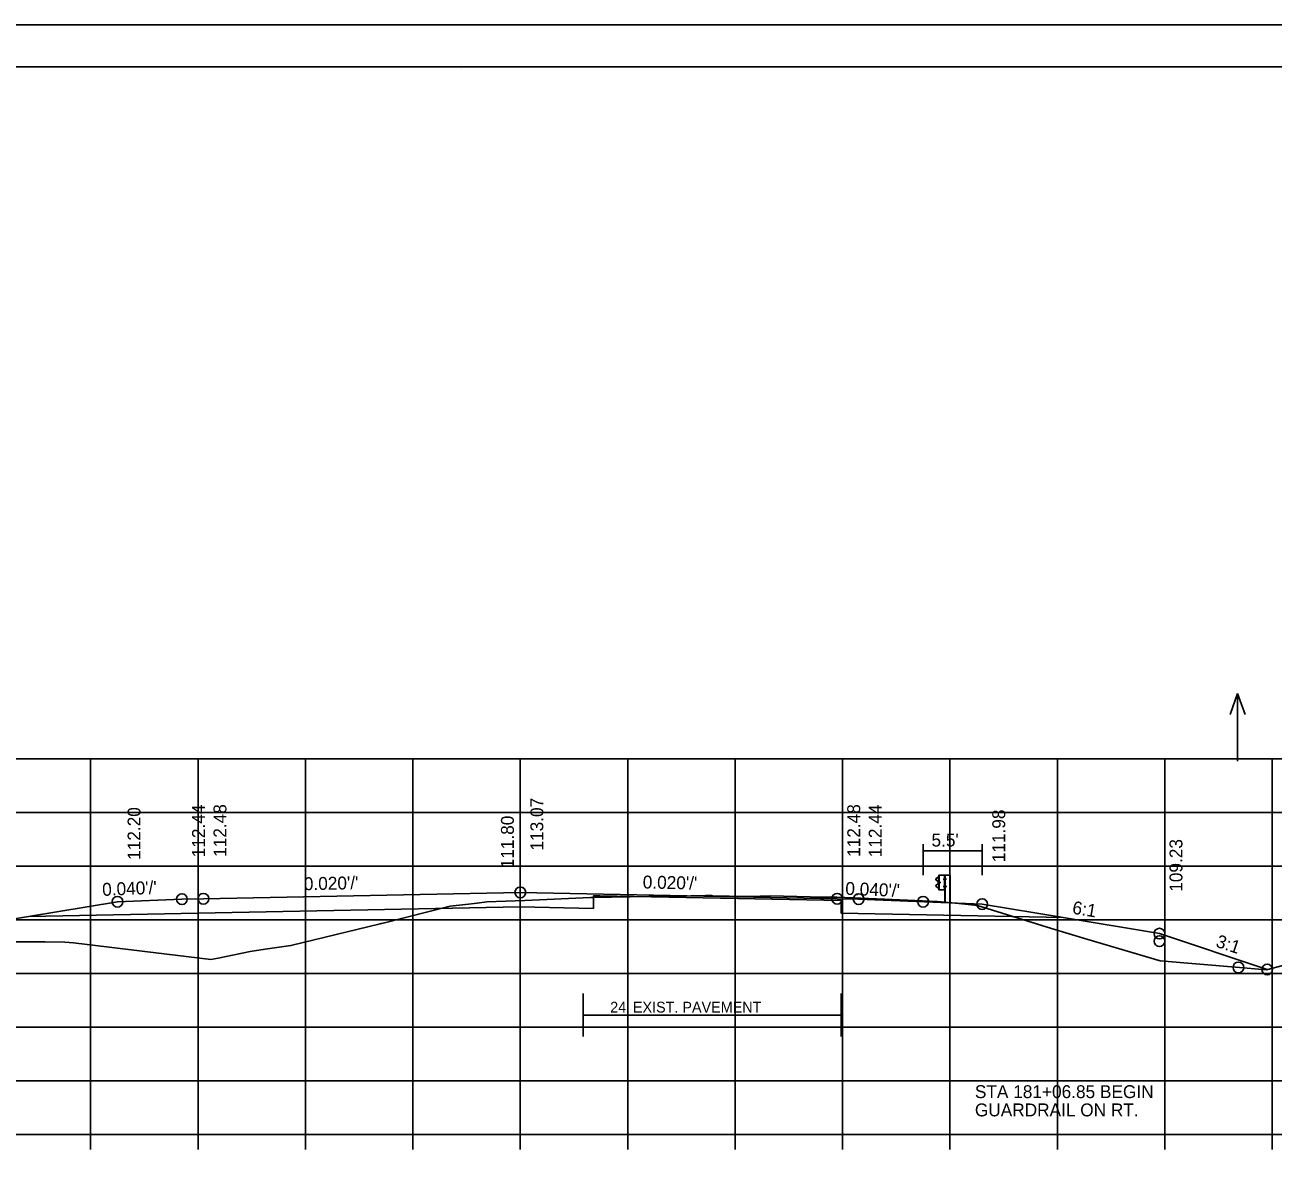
# Model space of a CAD drawing. Extents: x 1175611 to 1176402, y -433344 to -416213.
# Drawn here: x 1175734.9 to 1175851, y -426835.5 to -426730.1 of the extents above; entities that cross this region are included whole.
import ezdxf

# ---------------------------------------------------------------- set-up
doc = ezdxf.new("R2010")
doc.units = 0
for name, color, linetype in [('R_Alt Surface', 7, 'Continuous'), ('R_Axis', 7, 'Continuous'), ('R_Border', 7, 'Continuous'), ('R_Exist Surface', 7, 'Continuous'), ('R_Fin Surface', 7, 'Continuous'), ('R_Grid', 7, 'Continuous'), ('R_No Plot', 7, 'Continuous'), ('R_Proposed Road', 7, 'Continuous'), ('R_Water Annot', 7, 'Continuous'), ('R_Xsect Elev', 7, 'Continuous'), ('R_Xsect Slope', 7, 'Continuous')]:
    doc.layers.add(name, color=color, linetype=linetype)

msp = doc.modelspace()

# ---------------------------------------------------------------- linework, layer by layer
at = {"layer": 'R_Alt Surface'}
for p, q in [((1175818.47, -426809.25), (1175818.47, -426806.36)), ((1175823.97, -426809.25), (1175823.97, -426806.36)), ((1175823.97, -426806.98), (1175818.47, -426806.98)), ((1175798.83, -426822.27), (1175786.83, -426822.27)), ((1175798.83, -426822.27), (1175810.83, -426822.27))]:
    msp.add_line(p, q, dxfattribs=at)
for points in [[(1175831.5, -426813.19), (1175810.83, -426812.78), (1175810.83, -426811.61), (1175788.38, -426811.17), (1175787.78, -426811.18), (1175787.78, -426812.34), (1175780.97, -426812.18), (1175735.22, -426813.1)], [(1175786.83, -426824.27), (1175786.83, -426820.27)], [(1175810.83, -426824.27), (1175810.83, -426820.27)]]:
    msp.add_lwpolyline(points, dxfattribs=at)
at = {"layer": 'R_Axis'}
for p, q in [((1175640.97, -426833.41), (1175920.97, -426833.41)), ((1175740.97, -426834.81), (1175740.97, -426833.41)), ((1175750.97, -426834.81), (1175750.97, -426833.41)), ((1175760.97, -426834.81), (1175760.97, -426833.41)), ((1175770.97, -426834.81), (1175770.97, -426833.41)), ((1175780.97, -426834.81), (1175780.97, -426833.41)), ((1175790.97, -426834.81), (1175790.97, -426833.41)), ((1175800.97, -426834.81), (1175800.97, -426833.41)), ((1175810.97, -426834.81), (1175810.97, -426833.41)), ((1175820.97, -426834.81), (1175820.97, -426833.41)), ((1175830.97, -426834.81), (1175830.97, -426833.41)), ((1175840.97, -426834.81), (1175840.97, -426833.41)), ((1175850.97, -426834.81), (1175850.97, -426833.41))]:
    msp.add_line(p, q, dxfattribs=at)
at = {"layer": 'R_Border'}
for p, q in [((1175622.97, -426733.95), (1175939.15, -426733.95)), ((1175775.49, -426734.21), (1175775.49, -426734.21)), ((1175775.49, -426734.21), (1175775.49, -426734.21))]:
    msp.add_line(p, q, dxfattribs=at)
at = {"layer": 'R_Exist Surface'}
msp.add_lwpolyline([(1175733.74, -426815.45), (1175736.73, -426815.46), (1175738.58, -426815.48), (1175739.39, -426815.56), (1175752.15, -426817.1), (1175752.83, -426816.97), (1175755.81, -426816.36), (1175757.23, -426816.15), (1175759.61, -426815.81), (1175767.91, -426813.79), (1175768.02, -426813.76), (1175768.2, -426813.72), (1175774.45, -426812.14), (1175775.87, -426811.97), (1175776.96, -426811.84), (1175777.84, -426811.74), (1175781.38, -426811.6), (1175787.52, -426811.34), (1175787.72, -426811.34), (1175792.94, -426811.22), (1175793.39, -426811.21), (1175794.11, -426811.2), (1175796.85, -426811.16), (1175798.22, -426811.15), (1175798.39, -426811.14), (1175798.77, -426811.15), (1175798.83, -426811.16), (1175798.88, -426811.16), (1175801.92, -426811.23), (1175802.36, -426811.24), (1175802.45, -426811.24), (1175803.3, -426811.21), (1175803.54, -426811.21), (1175804.22, -426811.18), (1175807.95, -426811.27), (1175808.69, -426811.29), (1175810.04, -426811.28), (1175810.2, -426811.28), (1175810.23, -426811.28), (1175810.45, -426811.29), (1175815.62, -426811.52), (1175819.81, -426811.69), (1175821.78, -426811.89), (1175823.53, -426812.06), (1175830.43, -426814.2), (1175832.07, -426814.72), (1175833.7, -426815.2), (1175840.53, -426817.21), (1175847.54, -426817.81), (1175850.44, -426818.05), (1175851.97, -426817.65)], dxfattribs=at)
at = {"layer": 'R_Fin Surface'}
msp.add_lwpolyline([(1175704.1, -426815.32), (1175712.89, -426818.25), (1175721.47, -426815.39), (1175735.2, -426813.1), (1175743.47, -426811.72), (1175749.47, -426811.48), (1175751.47, -426811.44), (1175780.97, -426810.85), (1175810.47, -426811.44), (1175812.47, -426811.48), (1175823.97, -426811.94), (1175831.5, -426813.19), (1175840.47, -426814.69), (1175850.5, -426818.03)], dxfattribs=at)
at = {"layer": 'R_Grid'}
for p, q in [((1175640.97, -426798.41), (1175920.97, -426798.41)), ((1175740.97, -426833.41), (1175740.97, -426798.41)), ((1175750.97, -426833.41), (1175750.97, -426798.41)), ((1175760.97, -426833.41), (1175760.97, -426798.41)), ((1175770.97, -426833.41), (1175770.97, -426798.41)), ((1175780.97, -426833.41), (1175780.97, -426798.41)), ((1175790.97, -426833.41), (1175790.97, -426798.41)), ((1175800.97, -426833.41), (1175800.97, -426798.41)), ((1175810.97, -426833.41), (1175810.97, -426798.41)), ((1175820.97, -426833.41), (1175820.97, -426798.41)), ((1175830.97, -426833.41), (1175830.97, -426798.41)), ((1175840.97, -426833.41), (1175840.97, -426798.41)), ((1175850.97, -426833.41), (1175850.97, -426798.41)), ((1175640.97, -426803.41), (1175920.97, -426803.41)), ((1175640.97, -426808.41), (1175920.97, -426808.41)), ((1175640.97, -426813.41), (1175920.97, -426813.41)), ((1175640.97, -426818.41), (1175920.97, -426818.41)), ((1175640.97, -426823.41), (1175920.97, -426823.41)), ((1175640.97, -426828.41), (1175920.97, -426828.41)), ((1175640.97, -426833.41), (1175920.97, -426833.41))]:
    msp.add_line(p, q, dxfattribs=at)
at = {"layer": 'R_No Plot'}
msp.add_line((1175610.57, -426730.06), (1175943.91, -426730.06), dxfattribs=at)
msp.add_lwpolyline([(1175610.57, -426730.06), (1175943.91, -426730.06), (1175943.91, -426943.39), (1175610.57, -426943.39)], close=True, dxfattribs=at)
for centre in [(1175749.47, -426811.48), (1175749.47, -426811.48), (1175751.47, -426811.44), (1175751.47, -426811.44), (1175780.97, -426810.85), (1175780.97, -426810.85), (1175810.47, -426811.44), (1175810.47, -426811.44), (1175812.47, -426811.48), (1175812.47, -426811.48), (1175743.47, -426811.72), (1175743.47, -426811.72), (1175818.47, -426811.72), (1175823.97, -426811.94), (1175840.47, -426814.69), (1175840.47, -426815.39), (1175847.82, -426817.84), (1175850.5, -426818.03), (1175850.5, -426818.03)]:
    msp.add_circle(centre, 0.5, dxfattribs=at)
at = {"layer": 'R_Proposed Road'}
for p, q in [((1175819.68, -426809.56), (1175819.81, -426809.46)), ((1175819.85, -426809.81), (1175819.68, -426809.71)), ((1175819.69, -426809.58), (1175819.82, -426809.48)), ((1175819.87, -426809.79), (1175819.7, -426809.69)), ((1175819.81, -426809.46), (1175819.92, -426809.4)), ((1175819.82, -426809.48), (1175819.92, -426809.43)), ((1175819.89, -426809.99), (1175819.89, -426809.86)), ((1175819.91, -426809.99), (1175819.91, -426809.86)), ((1175819.95, -426810.61), (1175819.95, -426809.25)), ((1175819.97, -426809.99), (1175819.97, -426809.87)), ((1175819.97, -426809.87), (1175820.01, -426809.87)), ((1175819.97, -426809.9), (1175820.02, -426809.9)), ((1175819.97, -426809.96), (1175820.01, -426809.96)), ((1175819.97, -426809.96), (1175820.02, -426809.96)), ((1175819.97, -426809.99), (1175820.02, -426809.99)), ((1175820.02, -426809.98), (1175820.02, -426809.88)), ((1175820.45, -426809.55), (1175820.4, -426809.55)), ((1175820.4, -426809.55), (1175820.4, -426809.68)), ((1175820.4, -426809.62), (1175820.45, -426809.62)), ((1175820.45, -426809.68), (1175820.4, -426809.68)), ((1175820.45, -426809.24), (1175820.46, -426809.24)), ((1175820.45, -426809.24), (1175820.52, -426809.25)), ((1175820.49, -426811.76), (1175820.49, -426809.24)), ((1175820.52, -426809.67), (1175820.52, -426809.55)), ((1175820.52, -426809.55), (1175820.57, -426809.55)), ((1175820.52, -426809.58), (1175820.57, -426809.58)), ((1175820.52, -426809.64), (1175820.57, -426809.64)), ((1175820.52, -426809.64), (1175820.57, -426809.64)), ((1175820.52, -426809.67), (1175820.57, -426809.67)), ((1175820.58, -426809.66), (1175820.58, -426809.56)), ((1175820.95, -426809.25), (1175820.95, -426811.76)), ((1175820.98, -426809.25), (1175820.98, -426811.76)), ((1175819.8, -426810.41), (1175819.68, -426810.3)), ((1175819.82, -426810.4), (1175819.69, -426810.29)), ((1175819.71, -426810.14), (1175819.86, -426810.05)), ((1175819.72, -426810.16), (1175819.87, -426810.07)), ((1175819.92, -426810.47), (1175819.8, -426810.41)), ((1175819.93, -426810.45), (1175819.82, -426810.4)), ((1175820.4, -426810.36), (1175820.4, -426810.24)), ((1175820.4, -426810.24), (1175820.45, -426810.24)), ((1175820.4, -426810.3), (1175820.45, -426810.3)), ((1175820.4, -426810.36), (1175820.45, -426810.36)), ((1175820.45, -426810.61), (1175820.49, -426810.61)), ((1175820.53, -426810.36), (1175820.53, -426810.24)), ((1175820.53, -426810.24), (1175820.58, -426810.24)), ((1175820.53, -426810.27), (1175820.58, -426810.27)), ((1175820.53, -426810.33), (1175820.58, -426810.33)), ((1175820.53, -426810.33), (1175820.58, -426810.33)), ((1175820.53, -426810.36), (1175820.58, -426810.36)), ((1175820.59, -426810.35), (1175820.59, -426810.25))]:
    msp.add_line(p, q, dxfattribs=at)
for points in [[(1175819.93, -426809.25), (1175819.93, -426810.61), (1175820.45, -426810.61), (1175820.45, -426809.24)], [(1175819.97, -426809.85), (1175819.97, -426810.02), (1175819.96, -426810.02), (1175819.96, -426809.85)], [(1175820.02, -426809.9), (1175820.02, -426809.96), (1175820.05, -426809.96), (1175820.05, -426809.9)], [(1175820.4, -426809.55), (1175820.4, -426809.68), (1175820.45, -426809.68), (1175820.45, -426809.55)], [(1175820.52, -426809.53), (1175820.52, -426809.7), (1175820.51, -426809.7), (1175820.51, -426809.53)], [(1175820.58, -426809.58), (1175820.58, -426809.64), (1175820.6, -426809.64), (1175820.6, -426809.58)], [(1175820.4, -426810.24), (1175820.4, -426810.36), (1175820.45, -426810.36), (1175820.45, -426810.24)], [(1175820.53, -426810.22), (1175820.53, -426810.38), (1175820.52, -426810.38), (1175820.52, -426810.22)], [(1175820.59, -426810.27), (1175820.59, -426810.33), (1175820.62, -426810.33), (1175820.62, -426810.27)]]:
    msp.add_lwpolyline(points, close=True, dxfattribs=at)
msp.add_lwpolyline([(1175820.98, -426809.25), (1175820.52, -426809.25), (1175820.52, -426811.76)], dxfattribs=at)
for centre, radius, start, end in [((1175819.73, -426809.63), 0.0856, 122.0217, 240.7501), ((1175819.73, -426809.63), 0.062, 122.0217, 240.7501), ((1175819.9, -426809.94), 0.0453, 93.9303, 257.0446), ((1175819.83, -426809.87), 0.0622, 4.9556, 61.894), ((1175819.83, -426809.87), 0.0865, 4.9556, 61.894), ((1175819.84, -426810), 0.0703, 293.1464, 8.2196), ((1175820, -426809.88), 0.022, 317.7756, 45.4255), ((1175819.93, -426809.93), 0.0922, 339.7423, 20.2577), ((1175820, -426809.98), 0.025, 323.3766, 39.0666), ((1175820.55, -426809.56), 0.022, 317.7756, 45.4255), ((1175820.48, -426809.61), 0.0922, 339.7423, 20.2577), ((1175820.55, -426809.66), 0.025, 323.3766, 39.0666), ((1175819.76, -426810.24), 0.109, 120.88, 214.7816), ((1175819.76, -426810.24), 0.0854, 120.88, 214.7816), ((1175819.84, -426810), 0.0462, 293.1464, 8.2196), ((1175820.57, -426810.25), 0.022, 317.7756, 45.4255), ((1175820.5, -426810.3), 0.0922, 339.7423, 20.2577), ((1175820.56, -426810.35), 0.025, 323.3766, 39.0666)]:
    msp.add_arc(centre, radius, start, end, dxfattribs=at)
at = {"layer": 'R_Water Annot'}
for p, q in [((1175847.75, -426792.34), (1175847.05, -426794.27)), ((1175847.75, -426798.63), (1175847.75, -426792.34)), ((1175847.75, -426792.34), (1175848.45, -426794.27))]:
    msp.add_line(p, q, dxfattribs=at)

# ---------------------------------------------------------------- texts
at = {"layer": 'R_Alt Surface'}
for s, height, p in [("5.5'", 1.2, (1175819.25, -426806.58)), ("24' EXIST. PAVEMENT", 1, (1175789.34, -426822.04))]:
    msp.add_text(s, height=height, dxfattribs=at).set_placement(p)
at = {"layer": 'R_Water Annot'}
for s, p in [('STA 181+06.85 BEGIN ', (1175823.29, -426830.01)), ('GUARDRAIL ON RT.', (1175823.29, -426831.71))]:
    msp.add_text(s, height=1.2, dxfattribs=at).set_placement(p)
at = {"layer": 'R_Xsect Elev'}
for s, p in [('112.20', (1175745.61, -426807.82)), ('112.44', (1175751.61, -426807.58)), ('112.48', (1175753.61, -426807.54)), ('113.07', (1175783.11, -426806.95)), ('112.48', (1175812.61, -426807.54)), ('112.44', (1175814.61, -426807.58)), ('111.80', (1175780.37, -426808.61)), ('111.98', (1175826.11, -426808.04)), ('109.23', (1175842.61, -426810.79))]:
    msp.add_text(s, height=1.2, rotation=90, dxfattribs=at).set_placement(p)
at = {"layer": 'R_Xsect Slope'}
for s, rotation, p in [("0.040'/'", 2.2906, (1175742.07, -426811.18)), ("0.020'/'", 1.1458, (1175760.83, -426810.65)), ("0.020'/'", 358.8542, (1175792.36, -426810.48)), ("0.040'/'", 357.7094, (1175811.21, -426811.07)), ('6:1', 350.5377, (1175832.3, -426812.82)), ('3:1', 341.5651, (1175845.64, -426815.89))]:
    msp.add_text(s, height=1.2, rotation=rotation, dxfattribs=at).set_placement(p)

doc.saveas('drawing.dxf')
